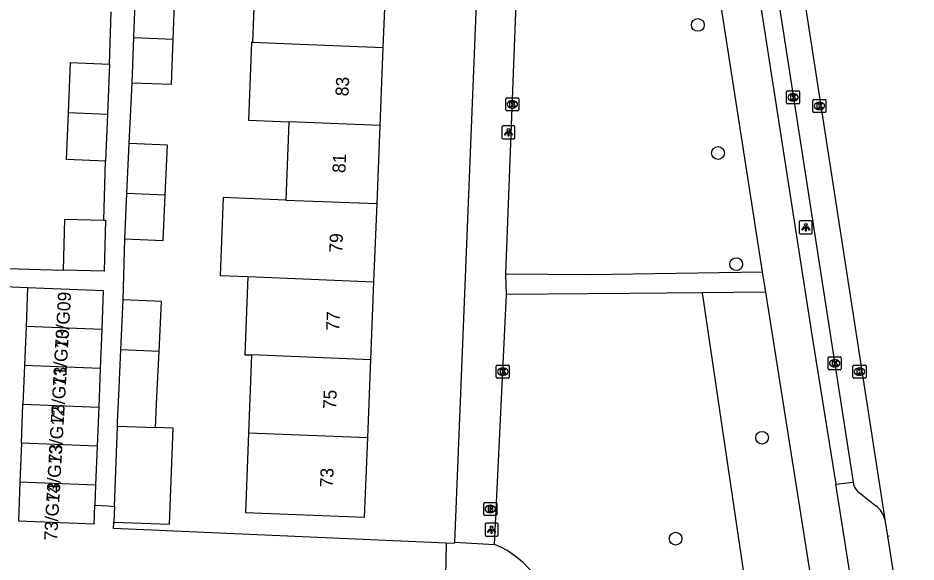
# Model space of a CAD drawing. Extents: x 160077 to 160945, y 386481 to 387498.
# Drawn here: x 160748.3 to 160817.2, y 387299.1 to 387340.9 of the extents above; entities that cross this region are included whole.
import ezdxf

# ---------------------------------------------------------------- set-up
doc = ezdxf.new("R2010")
doc.units = 0
for name, color, linetype in [('IMGEO_Berm_open', 7, 'Continuous'), ('IMGEO_Boom', 7, 'Continuous'), ('IMGEO_Brandkraan', 7, 'Continuous'), ('IMGEO_Fietspad_gesloten', 7, 'Continuous'), ('IMGEO_Groenvoorziening', 7, 'Continuous'), ('IMGEO_Kolk', 7, 'Continuous'), ('IMGEO_Lichtpunt', 7, 'Continuous'), ('IMGEO_Pand', 7, 'Continuous'), ('IMGEO_Pand_nummerreeks', 7, 'Continuous'), ('IMGEO_Parkeervlak_open', 7, 'Continuous'), ('IMGEO_Rijbaan_lokaal_gesloten', 7, 'Continuous'), ('IMGEO_Rijbaan_lokaal_open', 7, 'Continuous'), ('IMGEO_Voetpad_open', 7, 'Continuous')]:
    doc.layers.add(name, color=color, linetype=linetype)

msp = doc.modelspace()

# ---------------------------------------------------------------- linework, layer by layer
at = {"layer": 'IMGEO_Berm_open'}
msp.add_lwpolyline([(160811.065, 387305.098), (160812.388, 387305.254)], dxfattribs=at)
at = {"layer": 'IMGEO_Boom'}
for centre in [(160800.482, 387340.347), (160802.031, 387330.516), (160803.426, 387321.98), (160805.411, 387308.656), (160798.778, 387300.91)]:
    msp.add_circle(centre, 0.489, dxfattribs=at)
at = {"layer": 'IMGEO_Brandkraan'}
for p, q in [((160784.055, 387302.768), (160784.055, 387303.62)), ((160784.13, 387303.694), (160784.982, 387303.694)), ((160784.543, 387303.474), (160784.568, 387303.474)), ((160785.056, 387303.62), (160785.056, 387302.768)), ((160784.982, 387302.694), (160784.13, 387302.694)), ((160784.566, 387302.914), (160784.541, 387302.914))]:
    msp.add_line(p, q, dxfattribs=at)
for points in [[(160784.055, 387302.768), (160784.055, 387303.62)], [(160784.13, 387303.694), (160784.982, 387303.694)], [(160784.403, 387303.394), (160784.403, 387302.994), (160784.616, 387302.994)], [(160784.634, 387303.394), (160784.403, 387303.394)], [(160784.582, 387303.313), (160784.528, 387303.313), (160784.528, 387303.237)], [(160785.056, 387303.62), (160785.056, 387302.768)], [(160784.982, 387302.694), (160784.13, 387302.694)], [(160784.528, 387303.237), (160784.581, 387303.237)], [(160784.59, 387303.161), (160784.528, 387303.161), (160784.528, 387303.08)], [(160784.528, 387303.08), (160784.59, 387303.08)]]:
    msp.add_lwpolyline(points, dxfattribs=at)
for centre, radius, start, end in [((160784.132, 387303.618), 0.0765, 91.55205, 178.44795), ((160784.132, 387303.618), 0.0765, 91.55205, 178.44795), ((160784.583, 387303.275), 0.0379, 267.82845, 90.93552), ((160784.638, 387303.249), 0.145, 59.4692, 91.53667), ((160784.663, 387303.296), 0.0922, 285.51372, 58.15012), ((160784.98, 387303.618), 0.0765, 1.55205, 88.44795), ((160784.98, 387303.618), 0.0765, 1.55205, 88.44795), ((160784.132, 387302.77), 0.0765, 181.55205, 268.44795), ((160784.132, 387302.77), 0.0765, 181.55205, 268.44795), ((160784.591, 387303.12), 0.0404, 269.87594, 90.50774), ((160784.622, 387303.245), 0.251, 268.66757, 293.53466), ((160784.668, 387303.104), 0.105, 301.31148, 78.98903), ((160784.98, 387302.77), 0.0765, 271.55205, 358.44795), ((160784.98, 387302.77), 0.0765, 271.55205, 358.44795)]:
    msp.add_arc(centre, radius, start, end, dxfattribs=at)
for centre, major_axis, ratio, start_param, end_param in [((160784.542, 387303.194), (-0.387, 0.002), 0.722429, 4.712389, 7.853982), ((160784.567, 387303.194), (-0.39, 0.002), 0.717154, 1.570796, 4.712389)]:
    msp.add_ellipse(centre, major_axis=major_axis, ratio=ratio, start_param=start_param, end_param=end_param, dxfattribs=at)
at = {"layer": 'IMGEO_Fietspad_gesloten'}
for points in [[(160794.038, 387416.932), (160794.188, 387415.748), (160796.787, 387396.931), (160798.117, 387387.941), (160809.316, 387316.069), (160811.065, 387305.098)], [(160800.39, 387353.842), (160805.416, 387321.393)], [(160805.416, 387321.393), (160805.684, 387319.821)], [(160805.684, 387319.821), (160812.311, 387277.764)], [(160813.722, 387287.928), (160812.151, 387298.283), (160811.065, 387305.098)]]:
    msp.add_lwpolyline(points, dxfattribs=at)
at = {"layer": 'IMGEO_Groenvoorziening'}
msp.add_lwpolyline([(160812.311, 387277.764), (160809.183, 387277.253), (160807.12, 387277.166), (160800.834, 387319.776)], dxfattribs=at)
at = {"layer": 'IMGEO_Kolk'}
for p, q in [((160807.291, 387334.361), (160807.291, 387335.213)), ((160807.366, 387335.287), (160808.218, 387335.287)), ((160807.779, 387335.067), (160807.804, 387335.067)), ((160808.292, 387335.213), (160808.292, 387334.361)), ((160785.745, 387333.821), (160785.745, 387334.673)), ((160785.82, 387334.747), (160786.672, 387334.747)), ((160786.233, 387334.527), (160786.258, 387334.527)), ((160786.746, 387334.673), (160786.746, 387333.821)), ((160807.802, 387334.507), (160807.777, 387334.507)), ((160809.313, 387333.697), (160809.313, 387334.549)), ((160809.388, 387334.623), (160810.24, 387334.623)), ((160809.801, 387334.403), (160809.826, 387334.403)), ((160810.314, 387334.549), (160810.314, 387333.697)), ((160786.672, 387333.747), (160785.82, 387333.747)), ((160786.256, 387333.967), (160786.231, 387333.967)), ((160808.218, 387334.287), (160807.366, 387334.287)), ((160810.24, 387333.623), (160809.388, 387333.623)), ((160809.824, 387333.843), (160809.799, 387333.843)), ((160810.484, 387313.946), (160810.484, 387314.798)), ((160810.559, 387314.872), (160811.411, 387314.872)), ((160810.972, 387314.652), (160810.997, 387314.652)), ((160811.485, 387314.798), (160811.485, 387313.946)), ((160785.018, 387313.303), (160785.018, 387314.155)), ((160785.093, 387314.229), (160785.945, 387314.229)), ((160785.506, 387314.009), (160785.531, 387314.009)), ((160786.019, 387314.155), (160786.019, 387313.303)), ((160811.411, 387313.872), (160810.559, 387313.872)), ((160810.995, 387314.092), (160810.97, 387314.092)), ((160812.387, 387313.308), (160812.387, 387314.16)), ((160812.462, 387314.234), (160813.314, 387314.234)), ((160812.875, 387314.014), (160812.9, 387314.014)), ((160813.388, 387314.16), (160813.388, 387313.308)), ((160785.945, 387313.229), (160785.093, 387313.229)), ((160785.529, 387313.449), (160785.504, 387313.449)), ((160813.314, 387313.234), (160812.462, 387313.234)), ((160812.898, 387313.454), (160812.873, 387313.454))]:
    msp.add_line(p, q, dxfattribs=at)
for points in [[(160807.291, 387334.361), (160807.291, 387335.213)], [(160807.366, 387335.287), (160808.218, 387335.287)], [(160808.292, 387335.213), (160808.292, 387334.361)], [(160785.745, 387333.821), (160785.745, 387334.673)], [(160785.82, 387334.747), (160786.672, 387334.747)], [(160786.066, 387334.447), (160786.189, 387334.447), (160786.189, 387334.296), (160786.319, 387334.447), (160786.483, 387334.447), (160786.337, 387334.296), (160786.49, 387334.047), (160786.338, 387334.047), (160786.253, 387334.211), (160786.189, 387334.144), (160786.189, 387334.047), (160786.066, 387334.047), (160786.066, 387334.447)], [(160786.746, 387334.673), (160786.746, 387333.821)], [(160807.612, 387334.987), (160807.735, 387334.987), (160807.735, 387334.836), (160807.865, 387334.987), (160808.029, 387334.987), (160807.883, 387334.836), (160808.036, 387334.587), (160807.884, 387334.587), (160807.799, 387334.751), (160807.735, 387334.684), (160807.735, 387334.587), (160807.612, 387334.587), (160807.612, 387334.987)], [(160809.313, 387333.697), (160809.313, 387334.549)], [(160809.388, 387334.623), (160810.24, 387334.623)], [(160809.634, 387334.323), (160809.757, 387334.323), (160809.757, 387334.172), (160809.887, 387334.323), (160810.051, 387334.323), (160809.905, 387334.172), (160810.058, 387333.923), (160809.906, 387333.923), (160809.821, 387334.087), (160809.757, 387334.02), (160809.757, 387333.923), (160809.634, 387333.923), (160809.634, 387334.323)], [(160810.314, 387334.549), (160810.314, 387333.697)], [(160786.672, 387333.747), (160785.82, 387333.747)], [(160808.218, 387334.287), (160807.366, 387334.287)], [(160810.24, 387333.623), (160809.388, 387333.623)], [(160810.484, 387313.946), (160810.484, 387314.798)], [(160810.559, 387314.872), (160811.411, 387314.872)], [(160810.805, 387314.572), (160810.928, 387314.572), (160810.928, 387314.421), (160811.058, 387314.572), (160811.222, 387314.572), (160811.076, 387314.421), (160811.229, 387314.172), (160811.077, 387314.172), (160810.992, 387314.336), (160810.928, 387314.269), (160810.928, 387314.172), (160810.805, 387314.172), (160810.805, 387314.572)], [(160811.485, 387314.798), (160811.485, 387313.946)], [(160785.018, 387313.303), (160785.018, 387314.155)], [(160785.093, 387314.229), (160785.945, 387314.229)], [(160785.339, 387313.929), (160785.462, 387313.929), (160785.462, 387313.778), (160785.592, 387313.929), (160785.756, 387313.929), (160785.61, 387313.778), (160785.763, 387313.529), (160785.611, 387313.529), (160785.526, 387313.693), (160785.462, 387313.626), (160785.462, 387313.529), (160785.339, 387313.529), (160785.339, 387313.929)], [(160786.019, 387314.155), (160786.019, 387313.303)], [(160811.411, 387313.872), (160810.559, 387313.872)], [(160812.387, 387313.308), (160812.387, 387314.16)], [(160812.462, 387314.234), (160813.314, 387314.234)], [(160812.708, 387313.934), (160812.831, 387313.934), (160812.831, 387313.783), (160812.961, 387313.934), (160813.125, 387313.934), (160812.979, 387313.783), (160813.132, 387313.534), (160812.98, 387313.534), (160812.895, 387313.698), (160812.831, 387313.631), (160812.831, 387313.534), (160812.708, 387313.534), (160812.708, 387313.934)], [(160813.388, 387314.16), (160813.388, 387313.308)], [(160785.945, 387313.229), (160785.093, 387313.229)], [(160813.314, 387313.234), (160812.462, 387313.234)]]:
    msp.add_lwpolyline(points, dxfattribs=at)
for centre, start, end in [((160807.368, 387335.211), 91.55205, 178.44795), ((160807.368, 387335.211), 91.55205, 178.44795), ((160808.216, 387335.211), 1.55205, 88.44795), ((160808.216, 387335.211), 1.55205, 88.44795), ((160785.822, 387334.671), 91.55205, 178.44795), ((160785.822, 387334.671), 91.55205, 178.44795), ((160786.67, 387334.671), 1.55205, 88.44795), ((160786.67, 387334.671), 1.55205, 88.44795), ((160807.368, 387334.363), 181.55205, 268.44795), ((160807.368, 387334.363), 181.55205, 268.44795), ((160808.216, 387334.363), 271.55205, 358.44795), ((160808.216, 387334.363), 271.55205, 358.44795), ((160809.39, 387334.547), 91.55205, 178.44795), ((160809.39, 387334.547), 91.55205, 178.44795), ((160810.238, 387334.547), 1.55205, 88.44795), ((160810.238, 387334.547), 1.55205, 88.44795), ((160785.822, 387333.823), 181.55205, 268.44795), ((160785.822, 387333.823), 181.55205, 268.44795), ((160786.67, 387333.823), 271.55205, 358.44795), ((160786.67, 387333.823), 271.55205, 358.44795), ((160809.39, 387333.699), 181.55205, 268.44795), ((160809.39, 387333.699), 181.55205, 268.44795), ((160810.238, 387333.699), 271.55205, 358.44795), ((160810.238, 387333.699), 271.55205, 358.44795), ((160810.561, 387314.796), 91.55205, 178.44795), ((160810.561, 387314.796), 91.55205, 178.44795), ((160811.409, 387314.796), 1.55205, 88.44795), ((160811.409, 387314.796), 1.55205, 88.44795), ((160785.095, 387314.153), 91.55205, 178.44795), ((160785.095, 387314.153), 91.55205, 178.44795), ((160785.943, 387314.153), 1.55205, 88.44795), ((160785.943, 387314.153), 1.55205, 88.44795), ((160810.561, 387313.948), 181.55205, 268.44795), ((160810.561, 387313.948), 181.55205, 268.44795), ((160811.409, 387313.948), 271.55205, 358.44795), ((160811.409, 387313.948), 271.55205, 358.44795), ((160812.464, 387314.158), 91.55205, 178.44795), ((160812.464, 387314.158), 91.55205, 178.44795), ((160813.312, 387314.158), 1.55205, 88.44795), ((160813.312, 387314.158), 1.55205, 88.44795), ((160785.095, 387313.305), 181.55205, 268.44795), ((160785.095, 387313.305), 181.55205, 268.44795), ((160785.943, 387313.305), 271.55205, 358.44795), ((160785.943, 387313.305), 271.55205, 358.44795), ((160812.464, 387313.31), 181.55205, 268.44795), ((160812.464, 387313.31), 181.55205, 268.44795), ((160813.312, 387313.31), 271.55205, 358.44795), ((160813.312, 387313.31), 271.55205, 358.44795)]:
    msp.add_arc(centre, 0.0765, start, end, dxfattribs=at)
for centre, major_axis, ratio, start_param, end_param in [((160807.778, 387334.787), (-0.387, 0.002), 0.722429, 4.712389, 7.853982), ((160807.803, 387334.787), (-0.39, 0.002), 0.717154, 1.570796, 4.712389), ((160786.232, 387334.247), (-0.387, 0.002), 0.722429, 4.712389, 7.853982), ((160786.257, 387334.247), (-0.39, 0.002), 0.717154, 1.570796, 4.712389), ((160809.8, 387334.123), (-0.387, 0.002), 0.722429, 4.712389, 7.853982), ((160809.825, 387334.123), (-0.39, 0.002), 0.717154, 1.570796, 4.712389), ((160810.971, 387314.372), (-0.387, 0.002), 0.722429, 4.712389, 7.853982), ((160810.996, 387314.372), (-0.39, 0.002), 0.717154, 1.570796, 4.712389), ((160785.505, 387313.729), (-0.387, 0.002), 0.722429, 4.712389, 7.853982), ((160785.53, 387313.729), (-0.39, 0.002), 0.717154, 1.570796, 4.712389), ((160812.874, 387313.734), (-0.387, 0.002), 0.722429, 4.712389, 7.853982), ((160812.899, 387313.734), (-0.39, 0.002), 0.717154, 1.570796, 4.712389)]:
    msp.add_ellipse(centre, major_axis=major_axis, ratio=ratio, start_param=start_param, end_param=end_param, dxfattribs=at)
at = {"layer": 'IMGEO_Lichtpunt'}
for p, q in [((160785.454, 387332.499), (160785.454, 387331.692)), ((160785.454, 387332.499), (160785.454, 387331.692)), ((160786.356, 387332.594), (160785.548, 387332.594)), ((160786.356, 387332.594), (160785.548, 387332.594)), ((160786.45, 387331.692), (160786.45, 387332.499)), ((160786.45, 387331.692), (160786.45, 387332.499)), ((160785.548, 387331.598), (160786.356, 387331.598)), ((160785.548, 387331.598), (160786.356, 387331.598)), ((160808.266, 387325.208), (160808.266, 387324.401)), ((160808.266, 387325.208), (160808.266, 387324.401)), ((160809.168, 387325.303), (160808.36, 387325.303)), ((160809.168, 387325.303), (160808.36, 387325.303)), ((160809.262, 387324.401), (160809.262, 387325.208)), ((160809.262, 387324.401), (160809.262, 387325.208)), ((160808.36, 387324.307), (160809.168, 387324.307)), ((160808.36, 387324.307), (160809.168, 387324.307)), ((160784.157, 387302.006), (160784.157, 387301.199)), ((160784.157, 387302.006), (160784.157, 387301.199)), ((160785.059, 387302.101), (160784.251, 387302.101)), ((160785.059, 387302.101), (160784.251, 387302.101)), ((160785.153, 387301.199), (160785.153, 387302.006)), ((160785.153, 387301.199), (160785.153, 387302.006)), ((160784.251, 387301.105), (160785.059, 387301.105)), ((160784.251, 387301.105), (160785.059, 387301.105))]:
    msp.add_line(p, q, dxfattribs=at)
for points in [[(160785.828, 387332.163), (160785.867, 387332.135), (160785.679, 387331.873), (160785.641, 387331.9), (160785.828, 387332.163)], [(160785.93, 387332.115), (160785.977, 387332.115), (160785.977, 387331.793), (160785.93, 387331.793), (160785.93, 387332.115)], [(160786.04, 387332.135), (160786.078, 387332.162), (160786.265, 387331.9), (160786.226, 387331.872), (160786.04, 387332.135)], [(160808.64, 387324.872), (160808.679, 387324.844), (160808.491, 387324.582), (160808.453, 387324.609), (160808.64, 387324.872)], [(160808.742, 387324.824), (160808.789, 387324.824), (160808.789, 387324.502), (160808.742, 387324.502), (160808.742, 387324.824)], [(160808.852, 387324.844), (160808.89, 387324.871), (160809.077, 387324.609), (160809.038, 387324.581), (160808.852, 387324.844)], [(160784.531, 387301.67), (160784.57, 387301.642), (160784.382, 387301.38), (160784.344, 387301.407), (160784.531, 387301.67)], [(160784.633, 387301.622), (160784.68, 387301.622), (160784.68, 387301.3), (160784.633, 387301.3), (160784.633, 387301.622)], [(160784.743, 387301.642), (160784.781, 387301.669), (160784.968, 387301.407), (160784.929, 387301.379), (160784.743, 387301.642)]]:
    msp.add_lwpolyline(points, dxfattribs=at)
for centre in [(160785.953, 387332.297), (160808.765, 387325.006), (160784.656, 387301.804)]:
    msp.add_circle(centre, 0.0994, dxfattribs=at)
for centre, start, end in [((160785.548, 387332.499), 90, 180), ((160785.548, 387332.499), 90, 180), ((160786.356, 387332.499), 0, 90), ((160786.356, 387332.499), 0, 90), ((160785.548, 387331.692), 180, 270), ((160785.548, 387331.692), 180, 270), ((160786.356, 387331.692), 270, 0), ((160786.356, 387331.692), 270, 360), ((160808.36, 387325.208), 90, 180), ((160808.36, 387325.208), 90, 180), ((160809.168, 387325.208), 0, 90), ((160809.168, 387325.208), 0, 90), ((160808.36, 387324.401), 180, 270), ((160808.36, 387324.401), 180, 270), ((160809.168, 387324.401), 270, 0), ((160809.168, 387324.401), 270, 360), ((160784.251, 387302.006), 90, 180), ((160784.251, 387302.006), 90, 180), ((160785.059, 387302.006), 0, 90), ((160785.059, 387302.006), 0, 90), ((160784.251, 387301.199), 180, 270), ((160784.251, 387301.199), 180, 270), ((160785.059, 387301.199), 270, 0), ((160785.059, 387301.199), 270, 360)]:
    msp.add_arc(centre, 0.0946, start, end, dxfattribs=at)
at = {"layer": 'IMGEO_Pand'}
for points in [[(160757.21, 387339.383), (160757.432, 387345.38)], [(160760.237, 387339.262), (160760.458, 387345.258)], [(160769.579, 387344.891), (160766.54, 387345.012), (160766.302, 387339.018)], [(160776.346, 387338.617), (160776.584, 387344.613)], [(160757.081, 387335.904), (160757.21, 387339.383)], [(160757.081, 387335.904), (160760.108, 387335.792), (160760.237, 387339.262)], [(160757.21, 387339.383), (160760.237, 387339.262)], [(160766.302, 387339.018), (160766.245, 387339.02), (160766.007, 387333.025), (160769.103, 387332.902)], [(160766.302, 387339.018), (160769.341, 387338.897), (160776.346, 387338.617)], [(160776.109, 387332.622), (160776.346, 387338.617)], [(160752.191, 387333.591), (160752.348, 387337.463), (160755.338, 387337.341)], [(160755.338, 387337.341), (160755.181, 387333.475)], [(160755.035, 387329.896), (160752.045, 387330.018), (160752.191, 387333.591)], [(160755.181, 387333.475), (160752.191, 387333.591)], [(160755.181, 387333.475), (160755.035, 387329.896)], [(160769.103, 387332.902), (160768.866, 387326.905)], [(160776.109, 387332.622), (160769.103, 387332.902)], [(160775.871, 387326.627), (160776.109, 387332.622)], [(160756.678, 387327.395), (160756.854, 387331.245)], [(160759.616, 387327.277), (160759.792, 387331.111), (160756.854, 387331.245)], [(160756.519, 387323.93), (160756.678, 387327.395)], [(160756.519, 387323.93), (160759.456, 387323.796), (160759.616, 387327.277)], [(160759.616, 387327.277), (160756.678, 387327.395)], [(160768.866, 387326.905), (160764.07, 387327.095), (160763.833, 387321.106), (160765.951, 387321.021)], [(160768.866, 387326.905), (160775.871, 387326.627)], [(160775.634, 387320.634), (160775.871, 387326.627)], [(160751.809, 387321.531), (160751.908, 387325.435), (160754.92, 387325.359)], [(160754.92, 387325.359), (160755.023, 387325.356), (160754.924, 387321.452), (160751.809, 387321.531)], [(160765.951, 387321.021), (160765.715, 387315.02), (160766.244, 387315.008)], [(160765.951, 387321.021), (160775.634, 387320.634)], [(160775.396, 387314.642), (160775.634, 387320.634)], [(160749.057, 387320.183), (160748.939, 387317.198)], [(160749.057, 387320.183), (160754.867, 387319.954), (160754.749, 387316.969)], [(160756.206, 387315.397), (160756.382, 387319.239)], [(160759.144, 387315.28), (160759.32, 387319.104), (160756.382, 387319.239)], [(160748.939, 387317.198), (160748.821, 387314.213)], [(160754.749, 387316.969), (160748.939, 387317.198)], [(160754.749, 387316.969), (160754.631, 387313.983)], [(160755.968, 387309.552), (160755.955, 387309.908), (160756.047, 387311.924), (160756.206, 387315.397)], [(160759.144, 387315.28), (160756.206, 387315.397)], [(160758.876, 387309.437), (160758.984, 387311.789), (160759.144, 387315.28)], [(160766.244, 387315.008), (160766.006, 387309.004)], [(160775.396, 387314.642), (160766.244, 387315.008)], [(160775.158, 387308.641), (160775.396, 387314.642)], [(160748.821, 387314.213), (160748.703, 387311.228)], [(160754.631, 387313.983), (160748.821, 387314.213)], [(160754.631, 387313.983), (160754.513, 387310.998)], [(160748.585, 387308.242), (160748.703, 387311.228)], [(160748.703, 387311.228), (160754.513, 387310.998)], [(160754.513, 387310.998), (160754.395, 387308.013)], [(160755.724, 387303.384), (160755.968, 387309.552)], [(160755.968, 387309.552), (160758.876, 387309.437)], [(160755.676, 387302.183), (160759.943, 387302.014), (160760.235, 387309.383), (160758.876, 387309.437)], [(160766.006, 387309.004), (160765.765, 387302.916), (160774.917, 387302.553), (160775.158, 387308.641)], [(160775.158, 387308.641), (160766.006, 387309.004)], [(160748.585, 387308.242), (160748.467, 387305.257)], [(160754.395, 387308.013), (160748.585, 387308.242)], [(160754.395, 387308.013), (160754.277, 387305.027)], [(160748.467, 387305.257), (160748.349, 387302.271), (160754.159, 387302.042), (160754.216, 387303.48)], [(160754.277, 387305.027), (160748.467, 387305.257)], [(160754.277, 387305.027), (160754.216, 387303.48)], [(160755.724, 387303.384), (160755.676, 387302.183)]]:
    msp.add_lwpolyline(points, dxfattribs=at)
at = {"layer": 'IMGEO_Parkeervlak_open'}
for points in [[(160795.022, 387417.061), (160805.289, 387351.107), (160812.388, 387305.254)], [(160812.726, 387304.553), (160814.144, 387303.44)]]:
    msp.add_lwpolyline(points, dxfattribs=at)
for centre, radius, start, end in [((160813.5, 387305.358), 1.117, 185.35426, 226.12953), ((160813.006, 387301.942), 1.881, 13.77367, 52.77134)]:
    msp.add_arc(centre, radius, start, end, dxfattribs=at)
at = {"layer": 'IMGEO_Rijbaan_lokaal_gesloten'}
for points in [[(160805.22, 387364.395), (160807.233, 387351.504), (160814.833, 387302.39)], [(160814.833, 387302.39), (160815.041, 387301.106)], [(160815.041, 387301.106), (160815.155, 387301.123)], [(160815.041, 387301.106), (160817.224, 387287.12)]]:
    msp.add_lwpolyline(points, dxfattribs=at)
at = {"layer": 'IMGEO_Rijbaan_lokaal_open'}
for points in [[(160741.339, 387320.515), (160749.057, 387320.183)], [(160754.216, 387303.48), (160755.212, 387303.417), (160755.724, 387303.384)], [(160781.175, 387300.575), (160755.656, 387301.687), (160755.676, 387302.183)], [(160781.175, 387300.575), (160781.06, 387295.578)], [(160781.8, 387300.651), (160781.796, 387300.548), (160781.175, 387300.575)], [(160781.8, 387300.651), (160784.891, 387300.473)]]:
    msp.add_lwpolyline(points, dxfattribs=at)
msp.add_arc((160781.917, 387293.432), 7.643, 3.961, 67.10104, dxfattribs=at)
at = {"layer": 'IMGEO_Voetpad_open'}
for points in [[(160786.472, 387416.365), (160781.8, 387300.651)], [(160785.749, 387321.244), (160786.467, 387340.002), (160787.019, 387354.106)], [(160755.338, 387337.341), (160755.465, 387341.345)], [(160756.854, 387331.245), (160757.081, 387335.904)], [(160754.92, 387325.359), (160755.035, 387329.896)], [(160756.382, 387319.239), (160756.519, 387323.93)], [(160744.842, 387321.721), (160751.809, 387321.531)], [(160785.749, 387321.244), (160792.215, 387321.196), (160805.416, 387321.393)], [(160785.8, 387319.664), (160785.749, 387321.244)], [(160784.891, 387300.473), (160785.8, 387319.664)], [(160800.834, 387319.776), (160795.303, 387319.725), (160792.074, 387319.695), (160785.8, 387319.664)], [(160805.684, 387319.821), (160800.834, 387319.776)]]:
    msp.add_lwpolyline(points, dxfattribs=at)

# ---------------------------------------------------------------- texts
at = {"layer": 'IMGEO_Pand_nummerreeks'}
for s, rotation, p in [('83', 87.7313, (160773.675, 387334.856)), ('81', 87.73037, (160773.442, 387328.963)), ('79', 87.7313, (160773.199, 387322.846)), ('73/G09', 86.74805, (160752.154, 387315.454)), ('77', 87.73037, (160772.961, 387316.84)), ('73/G10', 86.74805, (160751.991, 387312.589)), ('73/G11', 86.74805, (160751.829, 387309.733)), ('75', 87.73037, (160772.723, 387310.835)), ('73/G12', 86.74805, (160751.654, 387306.653)), ('73/G13', 86.74805, (160751.486, 387303.697)), ('73', 87.73037, (160772.485, 387304.83)), ('73/G14', 86.74805, (160751.318, 387300.734))]:
    msp.add_text(s, height=1, rotation=rotation, dxfattribs=at).set_placement(p)

doc.saveas('drawing.dxf')
